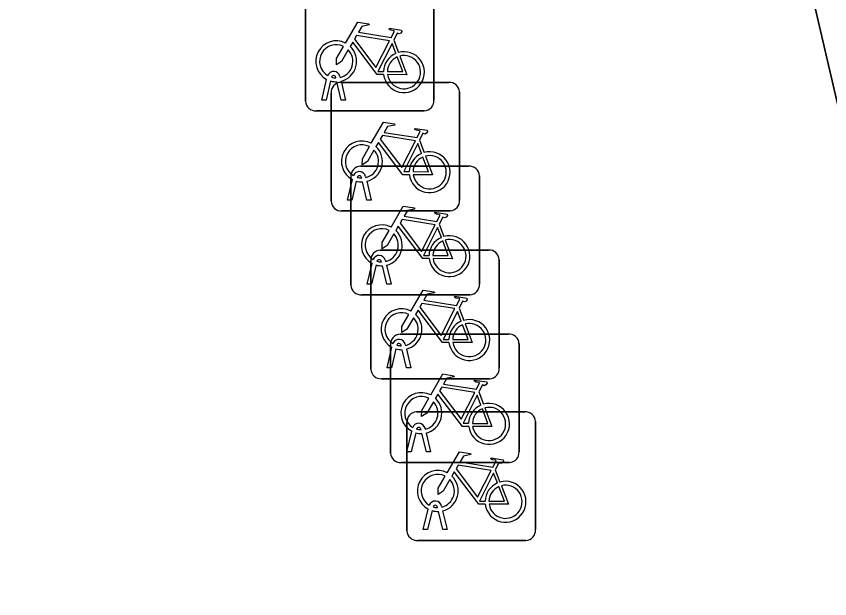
# Model space of a CAD drawing. Extents: x 158031 to 159244, y 380104 to 381214.
# Drawn here: x 158950.73 to 158957.05, y 381137.4 to 381141.93 of the extents above; entities that cross this region are included whole.
import ezdxf

# ---------------------------------------------------------------- set-up
doc = ezdxf.new("R2010")
doc.units = 0
for name, color, linetype in [('IMGEO_Erf', 7, 'Continuous'), ('IMGEO_Fietsenrek', 7, 'Continuous'), ('IMGEO_Pand', 7, 'Continuous')]:
    doc.layers.add(name, color=color, linetype=linetype)

msp = doc.modelspace()

# ---------------------------------------------------------------- linework, layer by layer
at = {"layer": 'IMGEO_Erf'}
msp.add_lwpolyline([(158977.211, 381120.286), (158961.722, 381116.65), (158957.53, 381119.247), (158956.366, 381124.204), (158956.869, 381125.015), (158956.073, 381125.507), (158954.481, 381132.803), (158955.208, 381133.999), (158957.196, 381134.46), (158958.614, 381134.801), (158955.311, 381148.979), (158951.47, 381151.355), (158953.783, 381155.208), (158947.014, 381183.969), (158949.388, 381188.17), (158964.949, 381191.823)], dxfattribs=at)
at = {"layer": 'IMGEO_Fietsenrek'}
for p, q in [((158952.9745, 381141.2689), (158952.9745, 381142.1098)), ((158952.9745, 381142.1098), (158952.9745, 381141.2689)), ((158953.9735, 381142.1191), (158953.9735, 381141.2782)), ((158953.9735, 381141.2782), (158953.9735, 381142.1191)), ((158953.6612, 381141.7432), (158953.6975, 381141.648)), ((158953.2119, 381141.4499), (158953.2109, 381141.4542)), ((158953.2426, 381141.4614), (158953.2444, 381141.4535)), ((158953.1015, 381141.2783), (158953.1398, 381141.4383)), ((158953.1702, 381141.4261), (158953.1349, 381141.2783)), ((158953.253, 381141.2783), (158953.2191, 381141.42)), ((158953.2489, 381141.4155), (158954.0898, 381141.4155)), ((158954.0898, 381141.4155), (158953.2489, 381141.4155)), ((158953.2514, 381141.4243), (158953.2864, 381141.2783)), ((158953.1745, 381140.4909), (158953.1745, 381141.3318)), ((158953.1745, 381141.3318), (158953.1745, 381140.4909)), ((158954.1735, 381141.3411), (158954.1735, 381140.5002)), ((158954.1735, 381140.5002), (158954.1735, 381141.3411)), ((158953.1349, 381141.2783), (158953.1015, 381141.2783)), ((158953.2864, 381141.2783), (158953.253, 381141.2783)), ((158953.8991, 381141.1945), (158953.0582, 381141.1945)), ((158953.0582, 381141.1945), (158953.8991, 381141.1945)), ((158953.8612, 381140.9652), (158953.8975, 381140.87)), ((158953.4029, 381140.7635), (158954.2438, 381140.7635)), ((158954.2438, 381140.7635), (158953.4029, 381140.7635)), ((158953.3015, 381140.5003), (158953.3398, 381140.6603)), ((158953.3285, 381139.8389), (158953.3285, 381140.6798)), ((158953.3285, 381140.6798), (158953.3285, 381139.8389)), ((158953.3702, 381140.6481), (158953.3349, 381140.5003)), ((158953.4119, 381140.6719), (158953.4109, 381140.6762)), ((158953.453, 381140.5003), (158953.4191, 381140.642)), ((158953.4426, 381140.6834), (158953.4444, 381140.6755)), ((158953.4514, 381140.6463), (158953.4864, 381140.5003)), ((158954.3275, 381140.6891), (158954.3275, 381139.8482)), ((158954.3275, 381139.8482), (158954.3275, 381140.6891)), ((158953.3349, 381140.5003), (158953.3015, 381140.5003)), ((158953.4864, 381140.5003), (158953.453, 381140.5003)), ((158954.0991, 381140.4165), (158953.2582, 381140.4165)), ((158953.2582, 381140.4165), (158954.0991, 381140.4165)), ((158954.0152, 381140.3132), (158954.0515, 381140.218)), ((158953.5569, 381140.1115), (158954.3978, 381140.1115)), ((158954.3978, 381140.1115), (158953.5569, 381140.1115)), ((158953.4555, 381139.8483), (158953.4938, 381140.0083)), ((158953.4825, 381139.1869), (158953.4825, 381140.0278)), ((158953.4825, 381140.0278), (158953.4825, 381139.1869)), ((158953.5242, 381139.9961), (158953.4889, 381139.8483)), ((158953.5659, 381140.0199), (158953.5649, 381140.0242)), ((158953.5966, 381140.0314), (158953.5984, 381140.0235)), ((158953.6054, 381139.9943), (158953.6404, 381139.8483)), ((158954.4815, 381140.0371), (158954.4815, 381139.1962)), ((158954.4815, 381139.1962), (158954.4815, 381140.0371)), ((158953.607, 381139.8483), (158953.5731, 381139.99)), ((158953.4889, 381139.8483), (158953.4555, 381139.8483)), ((158953.6404, 381139.8483), (158953.607, 381139.8483)), ((158954.2531, 381139.7645), (158953.4122, 381139.7645)), ((158953.4122, 381139.7645), (158954.2531, 381139.7645)), ((158954.1692, 381139.6612), (158954.2055, 381139.566)), ((158953.7109, 381139.4595), (158954.5518, 381139.4595)), ((158954.5518, 381139.4595), (158953.7109, 381139.4595)), ((158953.6365, 381138.5349), (158953.6365, 381139.3758)), ((158953.6365, 381139.3758), (158953.6365, 381138.5349)), ((158953.7199, 381139.3679), (158953.7189, 381139.3722)), ((158953.7506, 381139.3794), (158953.7524, 381139.3715)), ((158954.6355, 381139.3851), (158954.6355, 381138.5442)), ((158954.6355, 381138.5442), (158954.6355, 381139.3851)), ((158953.6095, 381139.1963), (158953.6478, 381139.3563)), ((158953.6782, 381139.3441), (158953.6429, 381139.1963)), ((158953.761, 381139.1963), (158953.7271, 381139.338)), ((158953.7594, 381139.3423), (158953.7944, 381139.1963)), ((158953.6429, 381139.1963), (158953.6095, 381139.1963)), ((158953.7944, 381139.1963), (158953.761, 381139.1963)), ((158954.4071, 381139.1125), (158953.5662, 381139.1125)), ((158953.5662, 381139.1125), (158954.4071, 381139.1125)), ((158954.3232, 381139.0092), (158954.3595, 381138.914)), ((158953.8389, 381138.8545), (158954.6798, 381138.8545)), ((158954.6798, 381138.8545), (158953.8389, 381138.8545)), ((158953.7645, 381137.9299), (158953.7645, 381138.7708)), ((158953.7645, 381138.7708), (158953.7645, 381137.9299)), ((158954.7635, 381138.7801), (158954.7635, 381137.9392)), ((158954.7635, 381137.9392), (158954.7635, 381138.7801)), ((158953.7635, 381138.5443), (158953.8018, 381138.7043)), ((158953.8322, 381138.6921), (158953.7969, 381138.5443)), ((158953.8739, 381138.7159), (158953.8729, 381138.7202)), ((158953.915, 381138.5443), (158953.8811, 381138.686)), ((158953.9046, 381138.7274), (158953.9064, 381138.7195)), ((158953.9134, 381138.6903), (158953.9484, 381138.5443)), ((158953.7969, 381138.5443), (158953.7635, 381138.5443)), ((158953.9484, 381138.5443), (158953.915, 381138.5443)), ((158954.5611, 381138.4605), (158953.7202, 381138.4605)), ((158953.7202, 381138.4605), (158954.5611, 381138.4605)), ((158954.4512, 381138.4042), (158954.4875, 381138.309)), ((158953.8915, 381137.9393), (158953.9298, 381138.0993)), ((158954.0019, 381138.1109), (158954.0009, 381138.1152)), ((158954.0326, 381138.1224), (158954.0344, 381138.1145)), ((158953.9602, 381138.0871), (158953.9249, 381137.9393)), ((158954.043, 381137.9393), (158954.0091, 381138.081)), ((158954.0414, 381138.0853), (158954.0764, 381137.9393)), ((158953.9249, 381137.9393), (158953.8915, 381137.9393)), ((158954.0764, 381137.9393), (158954.043, 381137.9393)), ((158954.6891, 381137.8555), (158953.8482, 381137.8555)), ((158953.8482, 381137.8555), (158954.6891, 381137.8555))]:
    msp.add_line(p, q, dxfattribs=at)
for points in [[(158953.2871, 381141.7202), (158953.3818, 381141.8837), (158953.468, 381141.8699), (158953.4697, 381141.8612), (158953.4136, 381141.8503), (158953.3874, 381141.805), (158953.6426, 381141.7642)], [(158953.6426, 381141.7642), (158953.6676, 381141.813), (158953.6625, 381141.817), (158953.6393, 381141.8207), (158953.6266, 381141.8282), (158953.6256, 381141.8313), (158953.6278, 381141.8359), (158953.7226, 381141.8208), (158953.7249, 381141.8105), (158953.7155, 381141.7981), (158953.7031, 381141.7917), (158953.6886, 381141.7979), (158953.6612, 381141.7432)], [(158953.6297, 381141.739), (158953.3729, 381141.78), (158953.3562, 381141.7512), (158953.5232, 381141.5309), (158953.6297, 381141.739)], [(158953.5828, 381141.4755), (158953.5331, 381141.4756), (158953.3424, 381141.7273), (158953.3234, 381141.6945)], [(158953.6777, 381141.641), (158953.6484, 381141.7178), (158953.539, 381141.4997), (158953.5817, 381141.4996)], [(158953.3078, 381141.6677), (158953.2562, 381141.5785), (158953.2163, 381141.5525), (158953.2175, 381141.6), (158953.272, 381141.6942)], [(158953.6117, 381141.4995), (158953.7316, 381141.4993), (158953.6884, 381141.6129)], [(158953.7082, 381141.6198), (158953.7632, 381141.4752), (158953.6131, 381141.4755)], [(158953.4871, 381140.9422), (158953.5818, 381141.1057), (158953.668, 381141.0919), (158953.6697, 381141.0832), (158953.6136, 381141.0723), (158953.5874, 381141.027), (158953.8426, 381140.9862)], [(158953.8426, 381140.9862), (158953.8676, 381141.035), (158953.8625, 381141.039), (158953.8393, 381141.0427), (158953.8266, 381141.0502), (158953.8256, 381141.0533), (158953.8278, 381141.0579), (158953.9226, 381141.0428), (158953.9249, 381141.0325), (158953.9155, 381141.0201), (158953.9031, 381141.0137), (158953.8886, 381141.0199), (158953.8612, 381140.9652)], [(158953.7828, 381140.6975), (158953.7331, 381140.6976), (158953.5424, 381140.9493), (158953.5234, 381140.9165)], [(158953.8297, 381140.961), (158953.5729, 381141.002), (158953.5562, 381140.9732), (158953.7232, 381140.7529), (158953.8297, 381140.961)], [(158953.5078, 381140.8897), (158953.4562, 381140.8005), (158953.4163, 381140.7745), (158953.4175, 381140.822), (158953.472, 381140.9162)], [(158953.8777, 381140.863), (158953.8484, 381140.9398), (158953.739, 381140.7217), (158953.7817, 381140.7216)], [(158953.8117, 381140.7215), (158953.9316, 381140.7213), (158953.8884, 381140.8349)], [(158953.9082, 381140.8418), (158953.9632, 381140.6972), (158953.8131, 381140.6975)], [(158953.6411, 381140.2902), (158953.7358, 381140.4537), (158953.822, 381140.4399), (158953.8237, 381140.4312), (158953.7676, 381140.4203), (158953.7414, 381140.375), (158953.9966, 381140.3342)], [(158953.9966, 381140.3342), (158954.0216, 381140.383), (158954.0165, 381140.387), (158953.9933, 381140.3907), (158953.9806, 381140.3982), (158953.9796, 381140.4013), (158953.9818, 381140.4059), (158954.0766, 381140.3908), (158954.0789, 381140.3805), (158954.0695, 381140.3681), (158954.0571, 381140.3617), (158954.0426, 381140.3679), (158954.0152, 381140.3132)], [(158953.9837, 381140.309), (158953.7269, 381140.35), (158953.7102, 381140.3212), (158953.8772, 381140.1009), (158953.9837, 381140.309)], [(158953.6618, 381140.2377), (158953.6102, 381140.1485), (158953.5703, 381140.1225), (158953.5715, 381140.17), (158953.626, 381140.2642)], [(158953.9368, 381140.0455), (158953.8871, 381140.0456), (158953.6964, 381140.2973), (158953.6774, 381140.2645)], [(158954.0317, 381140.211), (158954.0024, 381140.2878), (158953.893, 381140.0697), (158953.9357, 381140.0696)], [(158954.0622, 381140.1898), (158954.1172, 381140.0452), (158953.9671, 381140.0455)], [(158953.9657, 381140.0695), (158954.0856, 381140.0693), (158954.0424, 381140.1829)], [(158953.7951, 381139.6382), (158953.8898, 381139.8017), (158953.976, 381139.7879), (158953.9777, 381139.7792), (158953.9216, 381139.7683), (158953.8954, 381139.723), (158954.1506, 381139.6822)], [(158954.1506, 381139.6822), (158954.1756, 381139.731), (158954.1705, 381139.735), (158954.1473, 381139.7387), (158954.1346, 381139.7462), (158954.1336, 381139.7493), (158954.1358, 381139.7539), (158954.2306, 381139.7388), (158954.2329, 381139.7285), (158954.2235, 381139.7161), (158954.2111, 381139.7097), (158954.1966, 381139.7159), (158954.1692, 381139.6612)], [(158954.1377, 381139.657), (158953.8809, 381139.698), (158953.8642, 381139.6692), (158954.0312, 381139.4489), (158954.1377, 381139.657)], [(158954.0908, 381139.3935), (158954.0411, 381139.3936), (158953.8504, 381139.6453), (158953.8314, 381139.6125)], [(158954.1857, 381139.559), (158954.1564, 381139.6358), (158954.047, 381139.4177), (158954.0897, 381139.4176)], [(158953.8158, 381139.5857), (158953.7642, 381139.4965), (158953.7243, 381139.4705), (158953.7255, 381139.518), (158953.78, 381139.6122)], [(158954.1197, 381139.4175), (158954.2396, 381139.4173), (158954.1964, 381139.5309)], [(158954.2162, 381139.5378), (158954.2712, 381139.3932), (158954.1211, 381139.3935)], [(158953.9491, 381138.9862), (158954.0438, 381139.1497), (158954.13, 381139.1359), (158954.1317, 381139.1272), (158954.0756, 381139.1163), (158954.0494, 381139.071), (158954.3046, 381139.0302)], [(158954.2917, 381139.005), (158954.0349, 381139.046), (158954.0182, 381139.0172), (158954.1852, 381138.7969), (158954.2917, 381139.005)], [(158954.3046, 381139.0302), (158954.3296, 381139.079), (158954.3245, 381139.083), (158954.3013, 381139.0867), (158954.2886, 381139.0942), (158954.2876, 381139.0973), (158954.2898, 381139.1019), (158954.3846, 381139.0868), (158954.3869, 381139.0765), (158954.3775, 381139.0641), (158954.3651, 381139.0577), (158954.3506, 381139.0639), (158954.3232, 381139.0092)], [(158954.2448, 381138.7415), (158954.1951, 381138.7416), (158954.0044, 381138.9933), (158953.9854, 381138.9605)], [(158954.3397, 381138.907), (158954.3104, 381138.9838), (158954.201, 381138.7657), (158954.2437, 381138.7656)], [(158953.9698, 381138.9337), (158953.9182, 381138.8445), (158953.8783, 381138.8185), (158953.8795, 381138.866), (158953.934, 381138.9602)], [(158954.2737, 381138.7655), (158954.3936, 381138.7653), (158954.3504, 381138.8789)], [(158954.3702, 381138.8858), (158954.4252, 381138.7412), (158954.2751, 381138.7415)], [(158954.0771, 381138.3812), (158954.1718, 381138.5447), (158954.258, 381138.5309), (158954.2597, 381138.5222), (158954.2036, 381138.5113), (158954.1774, 381138.466), (158954.4326, 381138.4252)], [(158954.4326, 381138.4252), (158954.4576, 381138.474), (158954.4525, 381138.478), (158954.4293, 381138.4817), (158954.4166, 381138.4892), (158954.4156, 381138.4923), (158954.4178, 381138.4969), (158954.5126, 381138.4818), (158954.5149, 381138.4715), (158954.5055, 381138.4591), (158954.4931, 381138.4527), (158954.4786, 381138.4589), (158954.4512, 381138.4042)], [(158954.4197, 381138.4), (158954.1629, 381138.441), (158954.1462, 381138.4122), (158954.3132, 381138.1919), (158954.4197, 381138.4)], [(158954.0978, 381138.3287), (158954.0462, 381138.2395), (158954.0063, 381138.2135), (158954.0075, 381138.261), (158954.062, 381138.3552)], [(158954.3728, 381138.1365), (158954.3231, 381138.1366), (158954.1324, 381138.3883), (158954.1134, 381138.3555)], [(158954.4677, 381138.302), (158954.4384, 381138.3788), (158954.329, 381138.1607), (158954.3717, 381138.1606)], [(158954.4017, 381138.1605), (158954.5216, 381138.1603), (158954.4784, 381138.2739)], [(158954.4982, 381138.2808), (158954.5532, 381138.1362), (158954.4031, 381138.1365)]]:
    msp.add_lwpolyline(points, dxfattribs=at)
for centre, radius, start, end in [((158953.2141, 381141.5789), 0.159, 62.67661, 242.13685), ((158953.2141, 381141.5789), 0.129, 63.31916, 238.90302), ((158953.2141, 381141.5789), 0.129, 283.60429, 43.43025), ((158953.2141, 381141.5789), 0.159, 283.5766, 46.60424), ((158953.7407, 381141.4949), 0.159, 113.3408, 178.32165), ((158953.7407, 381141.4949), 0.159, 187.0065, 105.77075), ((158953.7407, 381141.4949), 0.129, 113.92302, 177.95563), ((158953.7407, 381141.4949), 0.129, 188.67146, 104.58832), ((158953.1939, 381141.4503), 0.0499, 12.8025, 158.69338), ((158953.1939, 381141.4503), 0.0174, 12.8025, 163.45023), ((158953.2141, 381141.5789), 0.129, 253.41502, 269.02044), ((158953.2141, 381141.5789), 0.159, 253.99666, 271.78671), ((158953.2522, 381141.3376), 0.0779, 92.4484, 184.28452), ((158953.2522, 381141.3376), 0.0779, 92.4484, 184.28452), ((158954.0956, 381141.3378), 0.0779, 2.4484, 94.28452), ((158954.0956, 381141.3378), 0.0779, 2.4484, 94.28452), ((158953.0524, 381141.2722), 0.0779, 182.4484, 274.28452), ((158953.0524, 381141.2722), 0.0779, 182.4484, 274.28452), ((158953.8958, 381141.2724), 0.0779, 272.4484, 4.28452), ((158953.8958, 381141.2724), 0.0779, 272.4484, 4.28452), ((158953.4141, 381140.8009), 0.159, 62.67661, 242.13685), ((158953.4141, 381140.8009), 0.129, 63.31916, 238.90302), ((158953.4141, 381140.8009), 0.129, 283.60429, 43.43025), ((158953.4141, 381140.8009), 0.159, 283.5766, 46.60424), ((158953.9407, 381140.7169), 0.159, 113.3408, 178.32165), ((158953.9407, 381140.7169), 0.159, 187.0065, 105.77075), ((158953.9407, 381140.7169), 0.129, 113.92302, 177.95563), ((158953.9407, 381140.7169), 0.129, 188.67146, 104.58832), ((158953.4062, 381140.6856), 0.0779, 92.4484, 184.28452), ((158953.4062, 381140.6856), 0.0779, 92.4484, 184.28452), ((158954.2496, 381140.6858), 0.0779, 2.4484, 94.28452), ((158954.2496, 381140.6858), 0.0779, 2.4484, 94.28452), ((158953.3939, 381140.6723), 0.0499, 12.8025, 158.69338), ((158953.3939, 381140.6723), 0.0174, 12.8025, 163.45023), ((158953.4141, 381140.8009), 0.159, 253.99666, 271.78671), ((158953.4141, 381140.8009), 0.129, 253.41502, 269.02044), ((158954.0958, 381140.4944), 0.0779, 272.4484, 4.28452), ((158954.0958, 381140.4944), 0.0779, 272.4484, 4.28452), ((158953.2524, 381140.4942), 0.0779, 182.4484, 274.28452), ((158953.2524, 381140.4942), 0.0779, 182.4484, 274.28452), ((158953.5681, 381140.1489), 0.159, 62.67661, 242.13685), ((158953.5681, 381140.1489), 0.129, 63.31916, 238.90302), ((158953.5681, 381140.1489), 0.159, 283.5766, 46.60424), ((158953.5681, 381140.1489), 0.129, 283.60429, 43.43025), ((158954.0947, 381140.0649), 0.159, 113.3408, 178.32165), ((158954.0947, 381140.0649), 0.159, 187.0065, 105.77075), ((158954.0947, 381140.0649), 0.129, 188.67146, 104.58832), ((158954.0947, 381140.0649), 0.129, 113.92302, 177.95563), ((158953.5602, 381140.0336), 0.0779, 92.4484, 184.28452), ((158953.5602, 381140.0336), 0.0779, 92.4484, 184.28452), ((158953.5479, 381140.0203), 0.0499, 12.8025, 158.69338), ((158954.4036, 381140.0338), 0.0779, 2.4484, 94.28452), ((158954.4036, 381140.0338), 0.0779, 2.4484, 94.28452), ((158953.5681, 381140.1489), 0.159, 253.99666, 271.78671), ((158953.5479, 381140.0203), 0.0174, 12.8025, 163.45023), ((158953.5681, 381140.1489), 0.129, 253.41502, 269.02044), ((158953.4064, 381139.8422), 0.0779, 182.4484, 274.28452), ((158953.4064, 381139.8422), 0.0779, 182.4484, 274.28452), ((158954.2498, 381139.8424), 0.0779, 272.4484, 4.28452), ((158954.2498, 381139.8424), 0.0779, 272.4484, 4.28452), ((158953.7221, 381139.4969), 0.159, 62.67661, 242.13685), ((158953.7221, 381139.4969), 0.129, 63.31916, 238.90302), ((158953.7221, 381139.4969), 0.129, 283.60429, 43.43025), ((158953.7221, 381139.4969), 0.159, 283.5766, 46.60424), ((158954.2487, 381139.4129), 0.159, 113.3408, 178.32165), ((158954.2487, 381139.4129), 0.159, 187.0065, 105.77075), ((158954.2487, 381139.4129), 0.129, 113.92302, 177.95563), ((158954.2487, 381139.4129), 0.129, 188.67146, 104.58832), ((158953.7142, 381139.3816), 0.0779, 92.4484, 184.28452), ((158953.7142, 381139.3816), 0.0779, 92.4484, 184.28452), ((158954.5576, 381139.3818), 0.0779, 2.4484, 94.28452), ((158954.5576, 381139.3818), 0.0779, 2.4484, 94.28452), ((158953.7019, 381139.3683), 0.0499, 12.8025, 158.69338), ((158953.7019, 381139.3683), 0.0174, 12.8025, 163.45023), ((158953.7221, 381139.4969), 0.129, 253.41502, 269.02044), ((158953.7221, 381139.4969), 0.159, 253.99666, 271.78671), ((158953.5604, 381139.1902), 0.0779, 182.4484, 274.28452), ((158953.5604, 381139.1902), 0.0779, 182.4484, 274.28452), ((158954.4038, 381139.1904), 0.0779, 272.4484, 4.28452), ((158954.4038, 381139.1904), 0.0779, 272.4484, 4.28452), ((158953.8761, 381138.8449), 0.159, 62.67661, 242.13685), ((158953.8761, 381138.8449), 0.129, 63.31916, 238.90302), ((158953.8761, 381138.8449), 0.129, 283.60429, 43.43025), ((158953.8761, 381138.8449), 0.159, 283.5766, 46.60424), ((158954.4027, 381138.7609), 0.159, 187.0065, 105.77075), ((158954.4027, 381138.7609), 0.159, 113.3408, 178.32165), ((158954.4027, 381138.7609), 0.129, 113.92302, 177.95563), ((158954.4027, 381138.7609), 0.129, 188.67146, 104.58832), ((158953.8422, 381138.7766), 0.0779, 92.4484, 184.28452), ((158953.8422, 381138.7766), 0.0779, 92.4484, 184.28452), ((158954.6856, 381138.7768), 0.0779, 2.4484, 94.28452), ((158954.6856, 381138.7768), 0.0779, 2.4484, 94.28452), ((158953.8559, 381138.7163), 0.0499, 12.8025, 158.69338), ((158953.8559, 381138.7163), 0.0174, 12.8025, 163.45023), ((158953.8761, 381138.8449), 0.159, 253.99666, 271.78671), ((158953.8761, 381138.8449), 0.129, 253.41502, 269.02044), ((158954.5578, 381138.5384), 0.0779, 272.4484, 4.28452), ((158954.5578, 381138.5384), 0.0779, 272.4484, 4.28452), ((158953.7144, 381138.5382), 0.0779, 182.4484, 274.28452), ((158953.7144, 381138.5382), 0.0779, 182.4484, 274.28452), ((158954.0041, 381138.2399), 0.159, 62.67661, 242.13685), ((158954.0041, 381138.2399), 0.129, 63.31916, 238.90302), ((158954.0041, 381138.2399), 0.159, 283.5766, 46.60424), ((158954.0041, 381138.2399), 0.129, 283.60429, 43.43025), ((158954.5307, 381138.1559), 0.159, 113.3408, 178.32165), ((158954.5307, 381138.1559), 0.159, 187.0065, 105.77075), ((158954.5307, 381138.1559), 0.129, 113.92302, 177.95563), ((158954.5307, 381138.1559), 0.129, 188.67146, 104.58832), ((158953.9839, 381138.1113), 0.0499, 12.8025, 158.69338), ((158953.9839, 381138.1113), 0.0174, 12.8025, 163.45023), ((158954.0041, 381138.2399), 0.129, 253.41502, 269.02044), ((158954.0041, 381138.2399), 0.159, 253.99666, 271.78671), ((158953.8424, 381137.9332), 0.0779, 182.4484, 274.28452), ((158953.8424, 381137.9332), 0.0779, 182.4484, 274.28452), ((158954.6858, 381137.9334), 0.0779, 272.4484, 4.28452), ((158954.6858, 381137.9334), 0.0779, 272.4484, 4.28452)]:
    msp.add_arc(centre, radius, start, end, dxfattribs=at)
at = {"layer": 'IMGEO_Pand'}
msp.add_lwpolyline([(158964.949, 381191.823), (158949.388, 381188.17), (158947.014, 381183.969), (158953.783, 381155.208), (158951.47, 381151.355), (158955.311, 381148.979), (158958.614, 381134.801), (158957.196, 381134.46), (158955.208, 381133.999), (158954.481, 381132.803), (158956.073, 381125.507), (158956.869, 381125.015), (158956.366, 381124.204), (158957.53, 381119.247), (158961.722, 381116.65), (158977.211, 381120.286)], dxfattribs=at)

doc.saveas('drawing.dxf')
